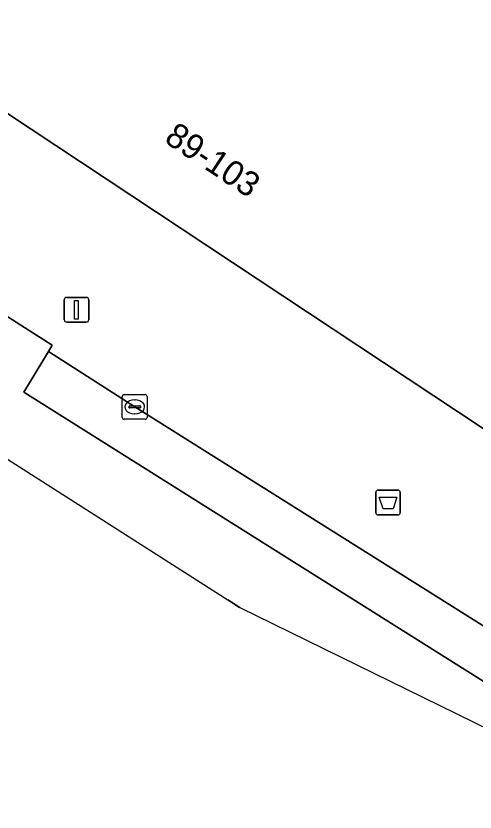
# Model space of a CAD drawing. Extents: x 161771 to 163125, y 382475 to 383179.
# Drawn here: x 162132.19 to 162150.71, y 382654.71 to 382686.81 of the extents above; entities that cross this region are included whole.
import ezdxf

# ---------------------------------------------------------------- set-up
doc = ezdxf.new("R2010")
doc.units = 0
for name, color, linetype in [('IMGEO_Afvalbak', 7, 'Continuous'), ('IMGEO_Kolk', 7, 'Continuous'), ('IMGEO_Lichtmast', 7, 'Continuous'), ('IMGEO_Pand', 7, 'Continuous'), ('IMGEO_Pand_nummerreeks', 7, 'Continuous'), ('IMGEO_Rijbaan_lokaal_gesloten', 7, 'Continuous'), ('IMGEO_Rijbaan_lokaal_open', 7, 'Continuous'), ('IMGEO_Voetpad_open', 7, 'Continuous')]:
    doc.layers.add(name, color=color, linetype=linetype)

msp = doc.modelspace()

# ---------------------------------------------------------------- linework, layer by layer
at = {"layer": 'IMGEO_Afvalbak'}
for p, q in [((162146.704, 382666.789), (162146.704, 382667.589)), ((162146.704, 382667.589), (162146.704, 382666.789)), ((162146.804, 382667.689), (162147.594, 382667.689)), ((162147.594, 382667.689), (162146.804, 382667.689)), ((162147.694, 382667.589), (162147.694, 382666.789)), ((162147.694, 382666.789), (162147.694, 382667.589)), ((162147.594, 382666.689), (162146.804, 382666.689)), ((162146.804, 382666.689), (162147.594, 382666.689))]:
    msp.add_line(p, q, dxfattribs=at)
msp.add_lwpolyline([(162146.847, 382667.403), (162147.551, 382667.403), (162147.402, 382666.933), (162146.996, 382666.933), (162146.847, 382667.403)], dxfattribs=at)
for centre, start, end in [((162146.804, 382667.589), 90, 180), ((162146.804, 382667.589), 90, 180), ((162147.594, 382667.589), 0, 90), ((162147.594, 382667.589), 360, 90), ((162146.804, 382666.789), 180, 270), ((162146.804, 382666.789), 180, 270), ((162147.594, 382666.789), 270, 0), ((162147.594, 382666.789), 270, 0)]:
    msp.add_arc(centre, 0.1, start, end, dxfattribs=at)
at = {"layer": 'IMGEO_Kolk'}
for p, q in [((162136.481, 382670.616), (162136.481, 382671.468)), ((162136.556, 382671.542), (162137.408, 382671.542)), ((162136.969, 382671.322), (162136.994, 382671.322)), ((162137.482, 382671.468), (162137.482, 382670.616)), ((162136.74, 382671.036), (162136.74, 382671.048)), ((162137.178, 382670.999), (162136.78, 382670.999)), ((162136.783, 382671.085), (162137.181, 382671.085)), ((162137.224, 382671.048), (162137.224, 382671.036)), ((162136.992, 382670.762), (162136.967, 382670.762)), ((162137.408, 382670.542), (162136.556, 382670.542))]:
    msp.add_line(p, q, dxfattribs=at)
for points in [[(162136.481, 382670.616), (162136.481, 382671.468)], [(162136.556, 382671.542), (162137.408, 382671.542)], [(162137.482, 382671.468), (162137.482, 382670.616)], [(162137.408, 382670.542), (162136.556, 382670.542)]]:
    msp.add_lwpolyline(points, dxfattribs=at)
for centre, radius, start, end in [((162136.558, 382671.466), 0.0765, 91.552, 178.448), ((162136.558, 382671.466), 0.0765, 91.552, 178.448), ((162137.406, 382671.466), 0.0765, 1.552, 88.448), ((162137.406, 382671.466), 0.0765, 1.552, 88.448), ((162136.78, 382671.045), 0.0403, 85.8775, 175.7526), ((162136.777, 382671.035), 0.0366, 178.938, 274.7102), ((162137.181, 382671.042), 0.043, 264.8664, 352.4533), ((162137.185, 382671.047), 0.0386, 1.7309, 96.639), ((162136.558, 382670.618), 0.0765, 181.552, 268.448), ((162136.558, 382670.618), 0.0765, 181.552, 268.448), ((162137.406, 382670.618), 0.0765, 271.552, 358.448), ((162137.406, 382670.618), 0.0765, 271.552, 358.448)]:
    msp.add_arc(centre, radius, start, end, dxfattribs=at)
for centre, major_axis, ratio, start_param, end_param in [((162136.968, 382671.042), (-0.387, 0.002), 0.722429, 4.712389, 7.853982), ((162136.993, 382671.042), (-0.39, 0.002), 0.717154, 1.570796, 4.712389)]:
    msp.add_ellipse(centre, major_axis=major_axis, ratio=ratio, start_param=start_param, end_param=end_param, dxfattribs=at)
at = {"layer": 'IMGEO_Lichtmast'}
for p, q in [((162134.238, 382675.459), (162135.028, 382675.459)), ((162135.028, 382675.459), (162134.238, 382675.459)), ((162134.138, 382674.559), (162134.138, 382675.359)), ((162134.138, 382675.359), (162134.138, 382674.559)), ((162135.128, 382675.359), (162135.128, 382674.559)), ((162135.128, 382674.559), (162135.128, 382675.359)), ((162135.028, 382674.459), (162134.238, 382674.459)), ((162134.238, 382674.459), (162135.028, 382674.459))]:
    msp.add_line(p, q, dxfattribs=at)
msp.add_lwpolyline([(162134.558, 382675.334), (162134.708, 382675.334), (162134.708, 382674.584), (162134.558, 382674.584), (162134.558, 382675.334)], dxfattribs=at)
for centre, start, end in [((162134.238, 382675.359), 90, 180), ((162134.238, 382675.359), 90, 180), ((162135.028, 382675.359), 0, 90), ((162135.028, 382675.359), 360, 90), ((162134.238, 382674.559), 180, 270), ((162134.238, 382674.559), 180, 270), ((162135.028, 382674.559), 270, 0), ((162135.028, 382674.559), 270, 0)]:
    msp.add_arc(centre, 0.1, start, end, dxfattribs=at)
at = {"layer": 'IMGEO_Pand'}
msp.add_lwpolyline([(162123.74, 382688.459), (162123.641, 382688.309), (162155.142, 382667.451), (162155.872, 382668.555), (162156.045, 382668.44), (162158.193, 382672.956), (162161.532, 382679.977), (162161.176, 382680.213), (162170.916, 382691.071), (162169.537, 382692.264), (162166.263, 382695.098), (162167.606, 382696.65), (162170.21, 382699.659), (162152.742, 382714.774), (162148.795, 382710.213), (162142.065, 382716.037), (162131.52, 382700.111), (162128.821, 382696.035), (162129.331, 382693.526), (162126.747, 382693), (162126.402, 382692.478)], close=True, dxfattribs=at)
at = {"layer": 'IMGEO_Rijbaan_lokaal_gesloten'}
for points in [[(162136.982, 382671.042), (162133.505, 382673.273), (162132.517, 382671.637), (162154.006, 382658.112)], [(162156.611, 382658.724), (162151.466, 382661.952), (162136.982, 382671.042)]]:
    msp.add_lwpolyline(points, dxfattribs=at)
msp.add_lwpolyline([(162140.733, 382663.262), (162141.182, 382662.975), (162141.217, 382662.958)], close=True, dxfattribs=at)
at = {"layer": 'IMGEO_Rijbaan_lokaal_open'}
for points in [[(162076.611, 382713.858), (162072.148, 382717.856), (162066.446, 382723.002), (162066.242, 382722.779), (162064.984, 382721.357), (162060.923, 382725.005), (162059.829, 382723.81), (162095.172, 382692.349), (162140.733, 382663.262), (162141.217, 382662.958), (162186.349, 382640.853), (162188.567, 382639.907), (162191.293, 382638.722), (162191.188, 382638.482), (162191.681, 382638.241), (162211.378, 382629.505)], [(162154.006, 382658.112), (162132.517, 382671.637), (162133.505, 382673.273), (162133.652, 382673.53), (162129.806, 382675.974), (162127.873, 382677.156), (162107.957, 382689.747)]]:
    msp.add_lwpolyline(points, dxfattribs=at)
at = {"layer": 'IMGEO_Voetpad_open'}
for points in [[(162159.498, 382657.284), (162164.159, 382655.281), (162164.994, 382657.286), (162166.726, 382662.151), (162158.988, 382665.812), (162158.834, 382665.885), (162155.47, 382667.312), (162155.142, 382667.451), (162123.641, 382688.309), (162119.304, 382691.057)], [(162107.957, 382689.747), (162127.873, 382677.156), (162129.164, 382679.245), (162131.048, 382678.059), (162129.806, 382675.974), (162133.652, 382673.53), (162133.505, 382673.273), (162136.982, 382671.042), (162151.466, 382661.952), (162151.842, 382662.545), (162156.972, 382659.358), (162156.611, 382658.724)]]:
    msp.add_lwpolyline(points, dxfattribs=at)

# ---------------------------------------------------------------- texts
at = {"layer": 'IMGEO_Pand_nummerreeks'}
msp.add_text('89-103', height=1, rotation=326.3997, dxfattribs=at).set_placement((162138.129, 382681.744))

doc.saveas('drawing.dxf')
